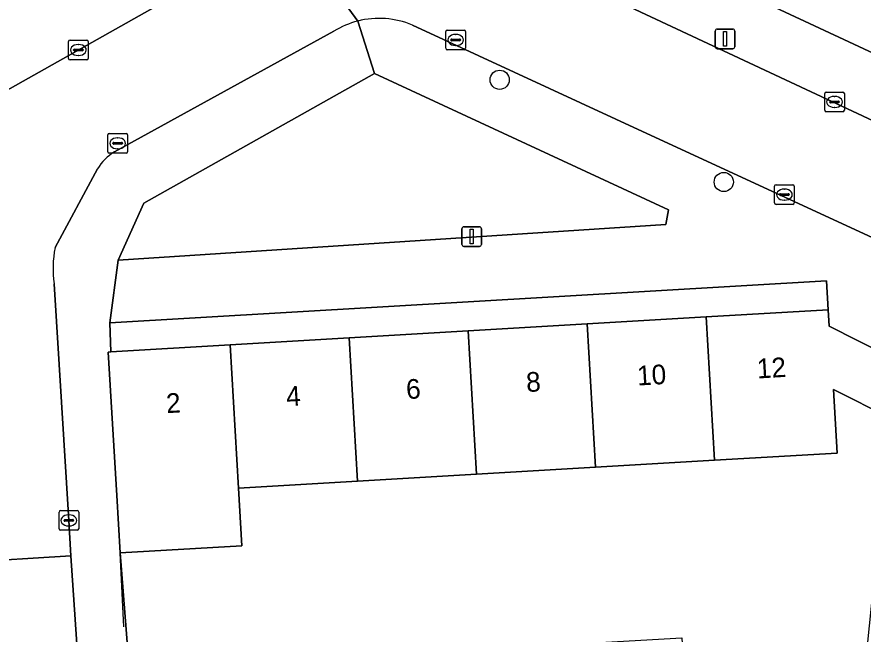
# Model space of a CAD drawing. Extents: x 159053 to 160042, y 380449 to 381423.
# Drawn here: x 159920.97 to 159964.04, y 381104.65 to 381136.05 of the extents above; entities that cross this region are included whole.
import ezdxf

# ---------------------------------------------------------------- set-up
doc = ezdxf.new("R2010")
doc.units = 0
for name, color, linetype in [('IMGEO_Boom', 7, 'Continuous'), ('IMGEO_Erf', 7, 'Continuous'), ('IMGEO_Groenvoorziening', 7, 'Continuous'), ('IMGEO_Kolk', 7, 'Continuous'), ('IMGEO_Lichtmast', 7, 'Continuous'), ('IMGEO_Muur', 7, 'Continuous'), ('IMGEO_Pand', 7, 'Continuous'), ('IMGEO_Pand_nummerreeks', 7, 'Continuous'), ('IMGEO_Rijbaan_lokaal_open', 7, 'Continuous'), ('IMGEO_Voetpad_open', 7, 'Continuous')]:
    doc.layers.add(name, color=color, linetype=linetype)

msp = doc.modelspace()

# ---------------------------------------------------------------- linework, layer by layer
at = {"layer": 'IMGEO_Boom'}
for centre in [(159945.541, 381132.854), (159956.947, 381127.652)]:
    msp.add_circle(centre, 0.489, dxfattribs=at)
at = {"layer": 'IMGEO_Erf'}
msp.add_lwpolyline([(159946.31, 381143.136), (159947.587, 381142.127), (159999.029, 381118.155), (160000.292, 381120.865), (160000, 381121.002), (159995.846, 381122.945), (159991.244, 381125.097), (159986.823, 381127.164), (159982.178, 381129.336), (159977.739, 381131.412), (159973.182, 381133.544)], dxfattribs=at)
for points in [[(159925.755, 381119.007), (159931.826, 381119.363), (159937.884, 381119.719), (159943.94, 381120.075), (159949.997, 381120.43), (159956.053, 381120.786), (159962.258, 381121.15), (159962.168, 381122.621), (159925.699, 381120.483)], [(159965.436, 381115.643), (159962.526, 381117.103), (159962.716, 381113.859), (159956.482, 381113.493), (159950.426, 381113.138), (159944.369, 381112.782), (159938.313, 381112.427), (159932.256, 381112.071), (159932.411, 381109.14), (159926.222, 381108.777), (159926.694, 381102.722), (159932.897, 381103.199), (159934.416, 381103.316), (159934.6, 381100.18), (159947.839, 381101.135), (159947.668, 381104.043), (159950.95, 381104.236), (159954.819, 381104.464), (159954.99, 381101.556), (159964.066, 381102.051)]]:
    msp.add_lwpolyline(points, close=True, dxfattribs=at)
at = {"layer": 'IMGEO_Groenvoorziening'}
msp.add_lwpolyline([(159939.17, 381133.166), (159927.437, 381126.571), (159926.119, 381123.67), (159953.995, 381125.49), (159954.139, 381126.23)], close=True, dxfattribs=at)
at = {"layer": 'IMGEO_Kolk'}
for p, q in [((159942.802, 381134.455), (159942.802, 381135.307)), ((159942.877, 381135.381), (159943.729, 381135.381)), ((159943.803, 381135.307), (159943.803, 381134.455)), ((159923.598, 381133.943), (159923.598, 381134.795)), ((159923.673, 381134.869), (159924.525, 381134.869)), ((159924.599, 381134.795), (159924.599, 381133.943)), ((159943.061, 381134.875), (159943.061, 381134.887)), ((159943.499, 381134.838), (159943.101, 381134.838)), ((159943.104, 381134.924), (159943.502, 381134.924)), ((159943.29, 381135.161), (159943.315, 381135.161)), ((159943.545, 381134.887), (159943.545, 381134.875)), ((159923.857, 381134.363), (159923.857, 381134.375)), ((159923.9, 381134.412), (159924.298, 381134.412)), ((159924.086, 381134.649), (159924.111, 381134.649)), ((159924.341, 381134.375), (159924.341, 381134.363)), ((159943.729, 381134.381), (159942.877, 381134.381)), ((159943.313, 381134.601), (159943.288, 381134.601)), ((159924.295, 381134.326), (159923.897, 381134.326)), ((159924.109, 381134.089), (159924.084, 381134.089)), ((159924.525, 381133.869), (159923.673, 381133.869)), ((159962.158, 381132.229), (159963.01, 381132.229)), ((159962.083, 381131.303), (159962.083, 381132.155)), ((159962.385, 381131.772), (159962.783, 381131.772)), ((159962.571, 381132.009), (159962.596, 381132.009)), ((159963.084, 381132.155), (159963.084, 381131.303)), ((159962.342, 381131.723), (159962.342, 381131.735)), ((159962.78, 381131.686), (159962.382, 381131.686)), ((159962.594, 381131.449), (159962.569, 381131.449)), ((159962.826, 381131.735), (159962.826, 381131.723)), ((159963.01, 381131.229), (159962.158, 381131.229)), ((159925.599, 381129.195), (159925.599, 381130.047)), ((159925.674, 381130.121), (159926.526, 381130.121)), ((159926.6, 381130.047), (159926.6, 381129.195)), ((159925.858, 381129.615), (159925.858, 381129.627)), ((159925.901, 381129.664), (159926.299, 381129.664)), ((159926.087, 381129.901), (159926.112, 381129.901)), ((159926.342, 381129.627), (159926.342, 381129.615)), ((159926.296, 381129.578), (159925.898, 381129.578)), ((159926.11, 381129.341), (159926.085, 381129.341)), ((159926.526, 381129.121), (159925.674, 381129.121)), ((159959.532, 381126.586), (159959.532, 381127.438)), ((159959.607, 381127.512), (159960.459, 381127.512)), ((159960.533, 381127.438), (159960.533, 381126.586)), ((159959.791, 381127.006), (159959.791, 381127.018)), ((159959.834, 381127.055), (159960.232, 381127.055)), ((159960.02, 381127.292), (159960.045, 381127.292)), ((159960.275, 381127.018), (159960.275, 381127.006)), ((159960.229, 381126.969), (159959.831, 381126.969)), ((159960.043, 381126.732), (159960.018, 381126.732)), ((159960.459, 381126.512), (159959.607, 381126.512)), ((159923.113, 381110.01), (159923.113, 381110.862)), ((159923.188, 381110.936), (159924.04, 381110.936)), ((159923.601, 381110.716), (159923.626, 381110.716)), ((159924.114, 381110.862), (159924.114, 381110.01)), ((159923.372, 381110.43), (159923.372, 381110.442)), ((159923.81, 381110.393), (159923.412, 381110.393)), ((159923.415, 381110.479), (159923.813, 381110.479)), ((159923.856, 381110.442), (159923.856, 381110.43)), ((159924.04, 381109.936), (159923.188, 381109.936)), ((159923.624, 381110.156), (159923.599, 381110.156))]:
    msp.add_line(p, q, dxfattribs=at)
for points in [[(159942.802, 381134.455), (159942.802, 381135.307)], [(159942.877, 381135.381), (159943.729, 381135.381)], [(159943.803, 381135.307), (159943.803, 381134.455)], [(159923.598, 381133.943), (159923.598, 381134.795)], [(159923.673, 381134.869), (159924.525, 381134.869)], [(159924.599, 381134.795), (159924.599, 381133.943)], [(159943.729, 381134.381), (159942.877, 381134.381)], [(159924.525, 381133.869), (159923.673, 381133.869)], [(159962.158, 381132.229), (159963.01, 381132.229)], [(159962.083, 381131.303), (159962.083, 381132.155)], [(159963.084, 381132.155), (159963.084, 381131.303)], [(159963.01, 381131.229), (159962.158, 381131.229)], [(159925.599, 381129.195), (159925.599, 381130.047)], [(159925.674, 381130.121), (159926.526, 381130.121)], [(159926.6, 381130.047), (159926.6, 381129.195)], [(159926.526, 381129.121), (159925.674, 381129.121)], [(159959.532, 381126.586), (159959.532, 381127.438)], [(159959.607, 381127.512), (159960.459, 381127.512)], [(159960.533, 381127.438), (159960.533, 381126.586)], [(159960.459, 381126.512), (159959.607, 381126.512)], [(159923.113, 381110.01), (159923.113, 381110.862)], [(159923.188, 381110.936), (159924.04, 381110.936)], [(159924.114, 381110.862), (159924.114, 381110.01)], [(159924.04, 381109.936), (159923.188, 381109.936)]]:
    msp.add_lwpolyline(points, dxfattribs=at)
for centre, radius, start, end in [((159942.879, 381135.305), 0.0765, 91.552, 178.448), ((159942.879, 381135.305), 0.0765, 91.552, 178.448), ((159943.727, 381135.305), 0.0765, 1.552, 88.448), ((159943.727, 381135.305), 0.0765, 1.552, 88.448), ((159923.675, 381134.793), 0.0765, 91.552, 178.448), ((159923.675, 381134.793), 0.0765, 91.552, 178.448), ((159924.523, 381134.793), 0.0765, 1.552, 88.448), ((159924.523, 381134.793), 0.0765, 1.552, 88.448), ((159943.101, 381134.884), 0.0403, 85.8775, 175.7526), ((159943.098, 381134.874), 0.0366, 178.938, 274.7102), ((159943.502, 381134.881), 0.043, 264.8664, 352.4533), ((159943.506, 381134.886), 0.0386, 1.7309, 96.639), ((159923.897, 381134.372), 0.0403, 85.8775, 175.7526), ((159923.894, 381134.362), 0.0366, 178.938, 274.7102), ((159924.298, 381134.369), 0.043, 264.8664, 352.4533), ((159924.302, 381134.374), 0.0386, 1.7309, 96.639), ((159942.879, 381134.457), 0.0765, 181.552, 268.448), ((159942.879, 381134.457), 0.0765, 181.552, 268.448), ((159943.727, 381134.457), 0.0765, 271.552, 358.448), ((159943.727, 381134.457), 0.0765, 271.552, 358.448), ((159923.675, 381133.945), 0.0765, 181.552, 268.448), ((159923.675, 381133.945), 0.0765, 181.552, 268.448), ((159924.523, 381133.945), 0.0765, 271.552, 358.448), ((159924.523, 381133.945), 0.0765, 271.552, 358.448), ((159962.16, 381132.153), 0.0765, 91.552, 178.448), ((159962.16, 381132.153), 0.0765, 91.552, 178.448), ((159963.008, 381132.153), 0.0765, 1.552, 88.448), ((159963.008, 381132.153), 0.0765, 1.552, 88.448), ((159962.382, 381131.732), 0.0403, 85.8775, 175.7526), ((159962.787, 381131.734), 0.0386, 1.7309, 96.639), ((159962.379, 381131.722), 0.0366, 178.938, 274.7102), ((159962.783, 381131.729), 0.043, 264.8664, 352.4533), ((159962.16, 381131.305), 0.0765, 181.552, 268.448), ((159962.16, 381131.305), 0.0765, 181.552, 268.448), ((159963.008, 381131.305), 0.0765, 271.552, 358.448), ((159963.008, 381131.305), 0.0765, 271.552, 358.448), ((159925.676, 381130.045), 0.0765, 91.552, 178.448), ((159925.676, 381130.045), 0.0765, 91.552, 178.448), ((159926.524, 381130.045), 0.0765, 1.552, 88.448), ((159926.524, 381130.045), 0.0765, 1.552, 88.448), ((159925.898, 381129.624), 0.0403, 85.8775, 175.7526), ((159925.895, 381129.614), 0.0366, 178.938, 274.7102), ((159926.299, 381129.621), 0.043, 264.8664, 352.4533), ((159926.303, 381129.626), 0.0386, 1.7309, 96.639), ((159925.676, 381129.197), 0.0765, 181.552, 268.448), ((159925.676, 381129.197), 0.0765, 181.552, 268.448), ((159926.524, 381129.197), 0.0765, 271.552, 358.448), ((159926.524, 381129.197), 0.0765, 271.552, 358.448), ((159959.609, 381127.436), 0.0765, 91.552, 178.448), ((159959.609, 381127.436), 0.0765, 91.552, 178.448), ((159960.457, 381127.436), 0.0765, 1.552, 88.448), ((159960.457, 381127.436), 0.0765, 1.552, 88.448), ((159959.831, 381127.015), 0.0403, 85.8775, 175.7526), ((159959.828, 381127.005), 0.0366, 178.938, 274.7102), ((159960.232, 381127.012), 0.043, 264.8664, 352.4533), ((159960.236, 381127.017), 0.0386, 1.7309, 96.639), ((159959.609, 381126.588), 0.0765, 181.552, 268.448), ((159959.609, 381126.588), 0.0765, 181.552, 268.448), ((159960.457, 381126.588), 0.0765, 271.552, 358.448), ((159960.457, 381126.588), 0.0765, 271.552, 358.448), ((159923.19, 381110.86), 0.0765, 91.552, 178.448), ((159923.19, 381110.86), 0.0765, 91.552, 178.448), ((159924.038, 381110.86), 0.0765, 1.552, 88.448), ((159924.038, 381110.86), 0.0765, 1.552, 88.448), ((159923.412, 381110.439), 0.0403, 85.8775, 175.7526), ((159923.409, 381110.429), 0.0366, 178.938, 274.7102), ((159923.813, 381110.436), 0.043, 264.8664, 352.4533), ((159923.817, 381110.441), 0.0386, 1.7309, 96.639), ((159923.19, 381110.012), 0.0765, 181.552, 268.448), ((159923.19, 381110.012), 0.0765, 181.552, 268.448), ((159924.038, 381110.012), 0.0765, 271.552, 358.448), ((159924.038, 381110.012), 0.0765, 271.552, 358.448)]:
    msp.add_arc(centre, radius, start, end, dxfattribs=at)
for centre, major_axis, ratio, start_param, end_param in [((159943.289, 381134.881), (-0.387, 0.002), 0.722429, 4.712389, 7.853982), ((159943.314, 381134.881), (-0.39, 0.002), 0.717154, 1.570796, 4.712389), ((159924.085, 381134.369), (-0.387, 0.002), 0.722429, 4.712389, 7.853982), ((159924.11, 381134.369), (-0.39, 0.002), 0.717154, 1.570796, 4.712389), ((159962.57, 381131.729), (-0.387, 0.002), 0.722429, 4.712389, 7.853982), ((159962.595, 381131.729), (-0.39, 0.002), 0.717154, 1.570796, 4.712389), ((159926.086, 381129.621), (-0.387, 0.002), 0.722429, 4.712389, 7.853982), ((159926.111, 381129.621), (-0.39, 0.002), 0.717154, 1.570796, 4.712389), ((159960.019, 381127.012), (-0.387, 0.002), 0.722429, 4.712389, 7.853982), ((159960.044, 381127.012), (-0.39, 0.002), 0.717154, 1.570796, 4.712389), ((159923.6, 381110.436), (-0.387, 0.002), 0.722429, 4.712389, 7.853982), ((159923.625, 381110.436), (-0.39, 0.002), 0.717154, 1.570796, 4.712389)]:
    msp.add_ellipse(centre, major_axis=major_axis, ratio=ratio, start_param=start_param, end_param=end_param, dxfattribs=at)
at = {"layer": 'IMGEO_Lichtmast'}
for p, q in [((159956.515, 381134.533), (159956.515, 381135.333)), ((159956.515, 381135.333), (159956.515, 381134.533)), ((159956.615, 381135.433), (159957.405, 381135.433)), ((159957.405, 381135.433), (159956.615, 381135.433)), ((159957.505, 381135.333), (159957.505, 381134.533)), ((159957.505, 381134.533), (159957.505, 381135.333)), ((159957.405, 381134.433), (159956.615, 381134.433)), ((159956.615, 381134.433), (159957.405, 381134.433)), ((159943.72, 381125.375), (159944.51, 381125.375)), ((159944.51, 381125.375), (159943.72, 381125.375)), ((159943.62, 381124.475), (159943.62, 381125.275)), ((159943.62, 381125.275), (159943.62, 381124.475)), ((159944.61, 381125.275), (159944.61, 381124.475)), ((159944.61, 381124.475), (159944.61, 381125.275)), ((159944.51, 381124.375), (159943.72, 381124.375)), ((159943.72, 381124.375), (159944.51, 381124.375))]:
    msp.add_line(p, q, dxfattribs=at)
for points in [[(159956.935, 381135.308), (159957.085, 381135.308), (159957.085, 381134.558), (159956.935, 381134.558), (159956.935, 381135.308)], [(159944.04, 381125.25), (159944.19, 381125.25), (159944.19, 381124.5), (159944.04, 381124.5), (159944.04, 381125.25)]]:
    msp.add_lwpolyline(points, dxfattribs=at)
for centre, start, end in [((159956.615, 381135.333), 90, 180), ((159956.615, 381135.333), 90, 180), ((159957.405, 381135.333), 0, 90), ((159957.405, 381135.333), 360, 90), ((159956.615, 381134.533), 180, 270), ((159956.615, 381134.533), 180, 270), ((159957.405, 381134.533), 270, 0), ((159957.405, 381134.533), 270, 0), ((159943.72, 381125.275), 90, 180), ((159943.72, 381125.275), 90, 180), ((159944.51, 381125.275), 0, 90), ((159944.51, 381125.275), 360, 90), ((159943.72, 381124.475), 180, 270), ((159943.72, 381124.475), 180, 270), ((159944.51, 381124.475), 270, 0), ((159944.51, 381124.475), 270, 0)]:
    msp.add_arc(centre, 0.1, start, end, dxfattribs=at)
at = {"layer": 'IMGEO_Muur'}
msp.add_lwpolyline([(159926.415, 381105.024), (159926.222, 381108.777)], dxfattribs=at)
at = {"layer": 'IMGEO_Pand'}
for points in [[(159956.482, 381113.493), (159962.716, 381113.859), (159962.526, 381117.103), (159965.436, 381115.643), (159966.678, 381118.118), (159962.308, 381120.311), (159962.258, 381121.15), (159956.053, 381120.786)], [(159956.482, 381113.493), (159956.053, 381120.786), (159949.997, 381120.43), (159950.426, 381113.138)], [(159943.94, 381120.075), (159944.369, 381112.782), (159950.426, 381113.138), (159949.997, 381120.43)], [(159937.884, 381119.719), (159931.826, 381119.363), (159932.256, 381112.071), (159938.313, 381112.427)], [(159937.884, 381119.719), (159938.313, 381112.427), (159944.369, 381112.782), (159943.94, 381120.075)], [(159932.256, 381112.071), (159931.826, 381119.363), (159925.755, 381119.007), (159925.622, 381118.999), (159926.05, 381111.707), (159926.222, 381108.777), (159932.411, 381109.14)]]:
    msp.add_lwpolyline(points, close=True, dxfattribs=at)
at = {"layer": 'IMGEO_Rijbaan_lokaal_open'}
for points in [[(159934.555, 381141.01), (159938.32, 381135.838)], [(159938.32, 381135.838), (159934.555, 381141.01)], [(159941.104, 381135.635), (159951.45, 381130.849), (159969.386, 381122.569), (159971.667, 381127.445), (159950.076, 381137.545), (159945.884, 381139.667)], [(159931.897, 381138.773), (159920.354, 381132.251)], [(159925.934, 381129.181), (159937.109, 381135.321)], [(159922.917, 381124.317), (159925.079, 381128.319)], [(159917.13, 381126.395), (159917.335, 381123.151), (159918.225, 381108.286), (159923.722, 381108.634), (159923.613, 381110.436), (159922.867, 381122.471)]]:
    msp.add_lwpolyline(points, dxfattribs=at)
msp.add_lwpolyline([(159923.722, 381108.634), (159918.225, 381108.286), (159918.644, 381101.808), (159924.154, 381102.15)], close=True, dxfattribs=at)
for centre, radius, start, end in [((159939.424, 381131.576), 4.403, 104.5187, 121.7185), ((159939.41, 381131.591), 4.385, 67.2695, 104.3896), ((159927.175, 381127.095), 2.428, 120.7528, 149.7144), ((159928.114, 381123.253), 5.305, 168.4249, 188.4721)]:
    msp.add_arc(centre, radius, start, end, dxfattribs=at)
at = {"layer": 'IMGEO_Voetpad_open'}
for points in [[(160003.487, 381111.049), (160006.841, 381117.93), (160002.621, 381116.482), (160000, 381117.703), (159999.029, 381118.155), (159947.587, 381142.127), (159946.31, 381143.136)], [(159945.884, 381139.667), (159950.076, 381137.545), (159971.667, 381127.445), (159974.158, 381126.279), (159995.725, 381116.19), (159999.373, 381114.607), (160001.114, 381113.851), (160001.312, 381113.765)], [(159920.354, 381132.251), (159931.897, 381138.773)], [(159927.775, 381085.398), (159926.892, 381098.311), (159926.878, 381099.586), (159926.694, 381102.722), (159926.222, 381108.777), (159926.05, 381111.707), (159925.622, 381118.999), (159925.755, 381119.007), (159925.699, 381120.483), (159926.119, 381123.67), (159927.437, 381126.571), (159939.17, 381133.166), (159938.32, 381135.838)], [(159938.32, 381135.838), (159939.17, 381133.166), (159954.139, 381126.23), (159953.995, 381125.49), (159926.119, 381123.67), (159925.699, 381120.483), (159962.168, 381122.621), (159962.258, 381121.15), (159962.308, 381120.311), (159966.678, 381118.118), (159968.178, 381117.509), (159971.799, 381115.693), (159986.715, 381108.664), (159997.757, 381105.678), (159998.668, 381105.489), (159997.503, 381101.182), (160000.931, 381100.285), (160003.755, 381099.531), (160005.286, 381099.122), (160008.157, 381098.807), (160008.226, 381099.179)], [(159971.873, 381121.394), (159969.386, 381122.569), (159951.45, 381130.849), (159941.104, 381135.635)], [(159937.109, 381135.321), (159925.934, 381129.181)], [(159925.079, 381128.319), (159922.917, 381124.317)], [(159922.867, 381122.471), (159923.613, 381110.436), (159923.722, 381108.634), (159924.154, 381102.15), (159925.085, 381086.841), (159925.605, 381077.876), (159926.105, 381070.291), (159928.926, 381033.572), (159929.146, 381030.7), (159929.189, 381029.405), (159929.428, 381026.174)]]:
    msp.add_lwpolyline(points, dxfattribs=at)
for centre, radius, start, end in [((159939.424, 381131.576), 4.403, 104.5187, 121.7185), ((159939.41, 381131.591), 4.385, 67.2695, 104.3896), ((159927.175, 381127.095), 2.428, 120.7528, 149.7144), ((159928.114, 381123.253), 5.305, 168.4249, 188.4721)]:
    msp.add_arc(centre, radius, start, end, dxfattribs=at)

# ---------------------------------------------------------------- texts
at = {"layer": 'IMGEO_Pand_nummerreeks'}
for s, p in [('12', (159958.66, 381117.654)), ('8', (159946.915, 381116.964)), ('10', (159952.56, 381117.295)), ('6', (159940.805, 381116.605)), ('4', (159934.699, 381116.247)), ('2', (159928.591, 381115.888))]:
    msp.add_text(s, height=1, rotation=3.3601, dxfattribs=at).set_placement(p)

doc.saveas('drawing.dxf')
